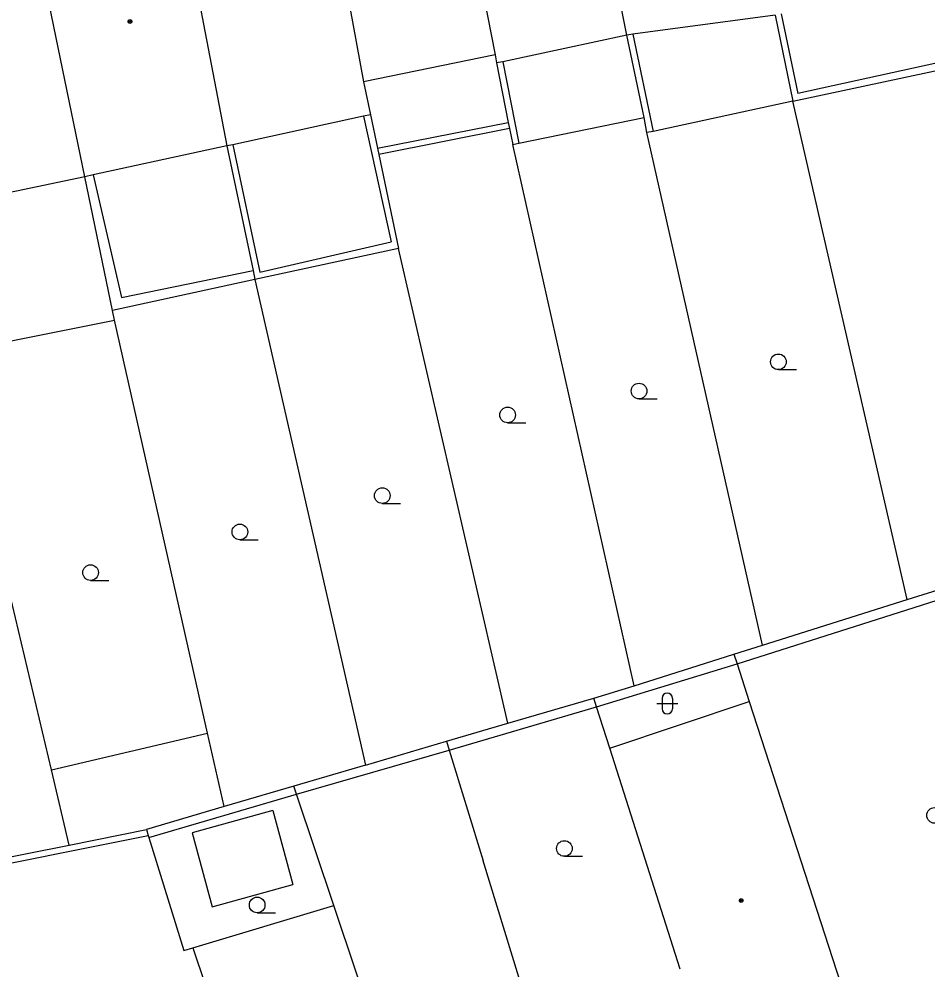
# Model space of a CAD drawing. Extents: x -596229 to -595156, y -1161237 to -1159376.
# Drawn here: x -595758.54 to -595714.95, y -1161054.1 to -1161008.52 of the extents above; entities that cross this region are included whole.
import ezdxf

# ---------------------------------------------------------------- set-up
doc = ezdxf.new("R2010")
doc.units = 0
for name, color, linetype in [('DOP - budovy nerozlisene - VP', 7, 'Continuous'), ('DOP - kresba z DSPS bez souradnic', 7, 'Continuous'), ('DOP - rozhrani ploch obecne', 7, 'Continuous'), ('Level 36', 7, 'Continuous'), ('Level 39', 7, 'Continuous'), ('TM - budovy zdene_ betonove - VP', 7, 'Continuous'), ('TM - letecke snimky - pomocna linie', 7, 'Continuous')]:
    doc.layers.add(name, color=color, linetype=linetype)

msp = doc.modelspace()

# ---------------------------------------------------------------- linework, layer by layer
at = {"layer": 'DOP - budovy nerozlisene - VP'}
for points in [[(-595730.21, -1161043.51), (-595723.53, -1161041.26)], [(-595723.53, -1161041.26), (-595718.76, -1161055.96)], [(-595726.83, -1161054.11), (-595730.21, -1161043.51)]]:
    msp.add_lwpolyline(points, dxfattribs=at)
at = {"layer": 'DOP - kresba z DSPS bez souradnic'}
for points in [[(-595721.99, -1161008.28), (-595721.2, -1161012.09)], [(-595729.1, -1161009.25), (-595728.14, -1161013.91)], [(-595712.81, -1161010.26), (-595721.2, -1161012.09)], [(-595735.34, -1161010.57), (-595734.57, -1161014.48)], [(-595742.02, -1161013.19), (-595740.69, -1161019.21)], [(-595741.35, -1161014.72), (-595735.08, -1161013.48)], [(-595748.28, -1161014.55), (-595747, -1161020.66)], [(-595754.99, -1161016), (-595753.63, -1161021.88)], [(-595747, -1161020.66), (-595740.69, -1161019.21)], [(-595753.63, -1161021.88), (-595747.32, -1161020.58)], [(-595724.11, -1161039.46), (-595712.06, -1161035.62)], [(-595730.85, -1161041.53), (-595724.11, -1161039.46)], [(-595737.91, -1161043.6), (-595730.85, -1161041.53)], [(-595745.23, -1161045.71), (-595737.91, -1161043.6)], [(-595752.31, -1161047.8), (-595745.23, -1161045.71)], [(-595762.02, -1161049.64), (-595752.34, -1161047.7)]]:
    msp.add_lwpolyline(points, dxfattribs=at)
at = {"layer": 'DOP - rozhrani ploch obecne'}
for points in [[(-595722.28, -1161008.34), (-595721.43, -1161012.47)], [(-595728.57, -1161013.25), (-595729.39, -1161009.29)], [(-595735.64, -1161010.63), (-595735.08, -1161013.48)], [(-595721.43, -1161012.47), (-595712.74, -1161010.61)], [(-595721.43, -1161012.47), (-595728.14, -1161013.91)], [(-595715.95, -1161036.37), (-595721.43, -1161012.47)], [(-595741.69, -1161013.12), (-595741.35, -1161014.72)], [(-595734.57, -1161014.48), (-595728.57, -1161013.25)], [(-595728.43, -1161013.97), (-595728.57, -1161013.25)], [(-595735.08, -1161013.48), (-595735.02, -1161013.77)], [(-595735.02, -1161013.77), (-595741.29, -1161015.02)], [(-595735.02, -1161013.77), (-595734.86, -1161014.54)], [(-595728.14, -1161013.91), (-595728.43, -1161013.97)], [(-595722.89, -1161038.56), (-595728.43, -1161013.97)], [(-595748.57, -1161014.61), (-595747.32, -1161020.58)], [(-595734.86, -1161014.54), (-595734.57, -1161014.48)], [(-595729.05, -1161040.51), (-595734.86, -1161014.54)], [(-595741.35, -1161014.72), (-595741.29, -1161015.02)], [(-595741.29, -1161015.02), (-595740.35, -1161019.53)], [(-595754.06, -1161022.5), (-595755.38, -1161016.09)], [(-595740.35, -1161019.53), (-595747.23, -1161021.02)], [(-595735.1, -1161042.31), (-595740.35, -1161019.53)], [(-595747.32, -1161020.58), (-595747.23, -1161021.02)], [(-595747.23, -1161021.02), (-595754.06, -1161022.5)], [(-595747.23, -1161021.02), (-595741.92, -1161044.32)], [(-595753.96, -1161022.97), (-595754.06, -1161022.5)], [(-595761.49, -1161024.48), (-595753.96, -1161022.97)], [(-595749.5, -1161042.78), (-595753.96, -1161022.97)], [(-595756.99, -1161044.54), (-595759.14, -1161035.43)], [(-595715.95, -1161036.37), (-595712.22, -1161035.2)], [(-595722.89, -1161038.56), (-595715.95, -1161036.37)], [(-595724.27, -1161039), (-595722.89, -1161038.56)], [(-595729.05, -1161040.51), (-595724.27, -1161039)], [(-595724.27, -1161039), (-595724.11, -1161039.46)], [(-595724.11, -1161039.46), (-595723.53, -1161041.26)], [(-595730.98, -1161041.1), (-595729.05, -1161040.51)], [(-595735.1, -1161042.31), (-595730.98, -1161041.1)], [(-595730.85, -1161041.53), (-595730.98, -1161041.1)], [(-595730.21, -1161043.51), (-595730.85, -1161041.53)], [(-595738.04, -1161043.17), (-595735.1, -1161042.31)], [(-595748.7, -1161046.31), (-595749.5, -1161042.78)], [(-595741.92, -1161044.32), (-595738.04, -1161043.17)], [(-595738.04, -1161043.17), (-595737.91, -1161043.6)], [(-595737.91, -1161043.6), (-595736.28, -1161048.92)], [(-595756.14, -1161048.16), (-595756.99, -1161044.54)], [(-595741.92, -1161044.32), (-595745.36, -1161045.33)], [(-595745.36, -1161045.33), (-595748.7, -1161046.31)], [(-595745.23, -1161045.71), (-595745.36, -1161045.33)], [(-595743.44, -1161051.06), (-595745.23, -1161045.71)], [(-595748.7, -1161046.31), (-595752.43, -1161047.41)], [(-595756.14, -1161048.16), (-595752.43, -1161047.41)], [(-595752.43, -1161047.41), (-595752.34, -1161047.7)], [(-595752.34, -1161047.7), (-595752.31, -1161047.8)], [(-595752.31, -1161047.8), (-595750.63, -1161053.21)], [(-595762.12, -1161049.35), (-595756.14, -1161048.16)], [(-595733.91, -1161056.68), (-595736.28, -1161048.92)], [(-595750.2, -1161053.08), (-595743.44, -1161051.06)], [(-595738.07, -1161067.1), (-595743.44, -1161051.06)], [(-595750.63, -1161053.21), (-595750.2, -1161053.08)], [(-595750.2, -1161053.08), (-595745.4, -1161067.4)]]:
    msp.add_lwpolyline(points, dxfattribs=at)
at = {"layer": 'Level 36'}
for p, q in [((-595722.13, -1161025.345), (-595721.255, -1161025.345)), ((-595728.81, -1161026.745), (-595727.935, -1161026.745)), ((-595735.11, -1161027.895), (-595734.235, -1161027.895)), ((-595741.12, -1161031.765), (-595740.245, -1161031.765)), ((-595747.95, -1161033.505), (-595747.075, -1161033.505)), ((-595755.11, -1161035.455), (-595754.235, -1161035.455)), ((-595727.956, -1161041.366), (-595726.956, -1161041.366)), ((-595727.706, -1161041.116), (-595727.706, -1161041.616)), ((-595727.206, -1161041.116), (-595727.206, -1161041.616)), ((-595732.39, -1161048.695), (-595731.515, -1161048.695)), ((-595747.12, -1161051.405), (-595746.245, -1161051.405))]:
    msp.add_line(p, q, dxfattribs=at)
for centre in [(-595722.13, -1161024.97), (-595728.81, -1161026.37), (-595735.11, -1161027.52), (-595741.12, -1161031.39), (-595747.95, -1161033.13), (-595755.11, -1161035.08), (-595714.64, -1161046.73), (-595732.39, -1161048.32), (-595747.12, -1161051.03)]:
    msp.add_circle(centre, 0.375, dxfattribs=at)
for centre, start, end in [((-595727.456, -1161041.116), 0, 180), ((-595727.456, -1161041.616), 180, 0)]:
    msp.add_arc(centre, 0.25, start, end, dxfattribs=at)
at = {"layer": 'Level 39'}
for centre, radius in [((-595753.22, -1161008.64), 0.09), ((-595753.22, -1161008.64), 0.0398), ((-595723.91, -1161050.82), 0.09), ((-595723.91, -1161050.82), 0.0398)]:
    msp.add_circle(centre, radius, dxfattribs=at)
at = {"layer": 'TM - budovy zdene_ betonove - VP'}
for points in [[(-595729.39, -1161009.29), (-595731.64, -1160998.11)], [(-595737.84, -1160999.4), (-595735.71, -1161010.24)], [(-595744, -1161000.71), (-595742.02, -1161011.53)], [(-595750.95, -1161002.17), (-595748.57, -1161014.61)], [(-595755.38, -1161016.09), (-595757.94, -1161003.66)], [(-595722.28, -1161008.34), (-595729.1, -1161009.25)], [(-595729.39, -1161009.29), (-595735.34, -1161010.57)], [(-595729.1, -1161009.25), (-595729.39, -1161009.29)], [(-595735.71, -1161010.24), (-595742.02, -1161011.53)], [(-595735.71, -1161010.24), (-595735.64, -1161010.63)], [(-595735.34, -1161010.57), (-595735.64, -1161010.63)], [(-595742.02, -1161011.53), (-595741.69, -1161013.12)], [(-595742.02, -1161013.19), (-595748.28, -1161014.55)], [(-595741.69, -1161013.12), (-595742.02, -1161013.19)], [(-595748.57, -1161014.61), (-595754.99, -1161016)], [(-595748.28, -1161014.55), (-595748.57, -1161014.61)], [(-595755.38, -1161016.09), (-595762.94, -1161017.67)], [(-595754.99, -1161016), (-595755.38, -1161016.09)]]:
    msp.add_lwpolyline(points, dxfattribs=at)
at = {"layer": 'TM - letecke snimky - pomocna linie'}
for points in [[(-595756.99, -1161044.54), (-595749.5, -1161042.78)], [(-595746.37, -1161046.49), (-595750.23, -1161047.57), (-595749.28, -1161051.12), (-595745.41, -1161050.05)], [(-595746.37, -1161046.49), (-595745.41, -1161050.05)]]:
    msp.add_lwpolyline(points, dxfattribs=at)

doc.saveas('drawing.dxf')
